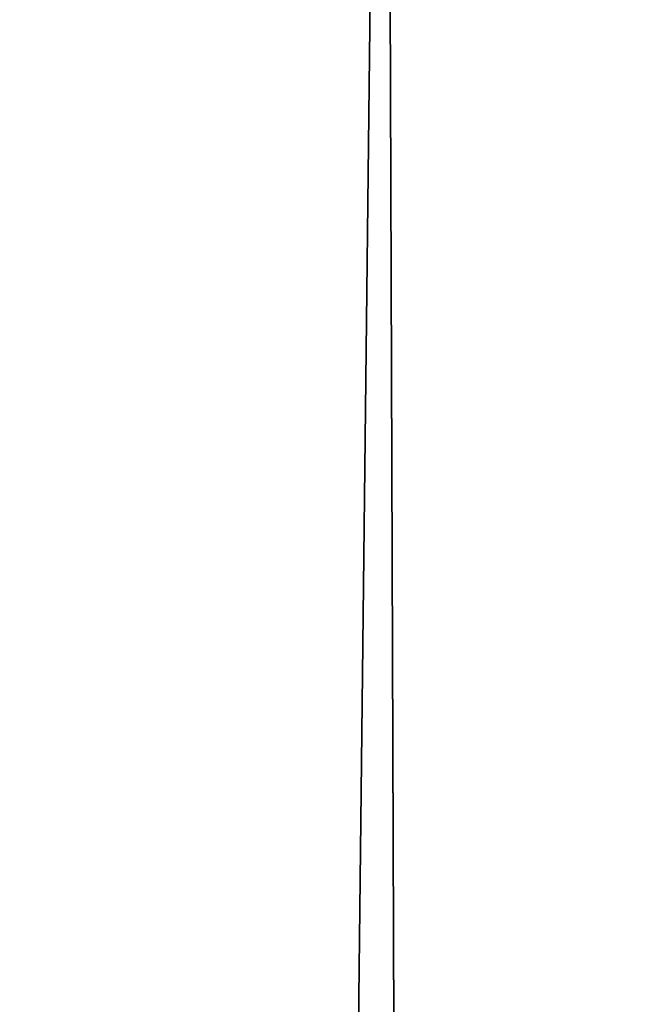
# Model space of a CAD drawing. Header units: millimetres. Extents: x -275 to 275, y -678 to 20.
# Tile 265 of 544: x -2.199 to -2.044, y -51.706 to -51.461. Entities that reach past the tile are written whole.
import ezdxf

# ---------------------------------------------------------------- set-up
doc = ezdxf.new("R2010")
doc.units = ezdxf.units.MM
doc.header["$LTSCALE"] = 65.185185
for name, color, linetype in [('237', 7, 'CONTINUOUS'), ('362', 7, 'CONTINUOUS'), ('375', 7, 'CONTINUOUS'), ('566', 7, 'CONTINUOUS'), ('568', 7, 'CONTINUOUS')]:
    doc.layers.add(name, color=color, linetype=linetype)

msp = doc.modelspace()

# ---------------------------------------------------------------- linework, layer by layer
at = {"layer": '237', "linetype": 'CONTINUOUS'}
for points in [[(-2.02482, -74.85131, -2.96229), (-2.2, -25, -1.35), (-2.63505, -74.85131, -1.35), (-2.02482, -74.85131, -2.96229)], [(-1.87094, -25.60872, -2.45872), (-2.2, -25, -1.35), (-2.02482, -74.85131, -2.96229), (-1.87094, -25.60872, -2.45872)]]:
    msp.add_3dface(points, dxfattribs=at)
at = {"layer": '362', "linetype": 'CONTINUOUS'}
for points in [[(-2, -74.7, 19.85), (-2, 0, 19.85), (-4.05721, -6.35388, 19.03355), (-2, -74.7, 19.85)], [(-2, -74.7, 19.85), (-4.05721, -6.35388, 19.03355), (-4.12132, -74.7, 18.97132), (-2, -74.7, 19.85)]]:
    msp.add_3dface(points, dxfattribs=at)
at = {"layer": '375', "linetype": 'CONTINUOUS'}
for points in [[(-2, -41.71041, -6.15), (-2.34238, -71.5, -6.28562), (-2.35355, -41.71041, -6.29645), (-2, -41.71041, -6.15)], [(-2, -71.5, -6.15), (-2.34238, -71.5, -6.28562), (-2, -41.71041, -6.15), (-2, -71.5, -6.15)]]:
    msp.add_3dface(points, dxfattribs=at)
at = {"layer": '566', "linetype": 'CONTINUOUS'}
for points in [[(-2.09344, -12.78906, 15.05), (-1.90985, -11.7926, 15.84289), (-2.63505, -74.85131, 15.05), (-2.09344, -12.78906, 15.05)], [(-2.63505, -74.85131, 15.05), (-1.90985, -11.7926, 15.84289), (-2.02482, -74.85131, 16.66229), (-2.63505, -74.85131, 15.05)]]:
    msp.add_3dface(points, dxfattribs=at)
at = {"layer": '568', "linetype": 'CONTINUOUS'}
msp.add_3dface([(-2.63505, -74.85131, 15.05), (-2.33719, -40.72058, 14.80198), (-2.09344, -12.78906, 15.05), (-2.63505, -74.85131, 15.05)], dxfattribs=at)

doc.saveas('drawing.dxf')
